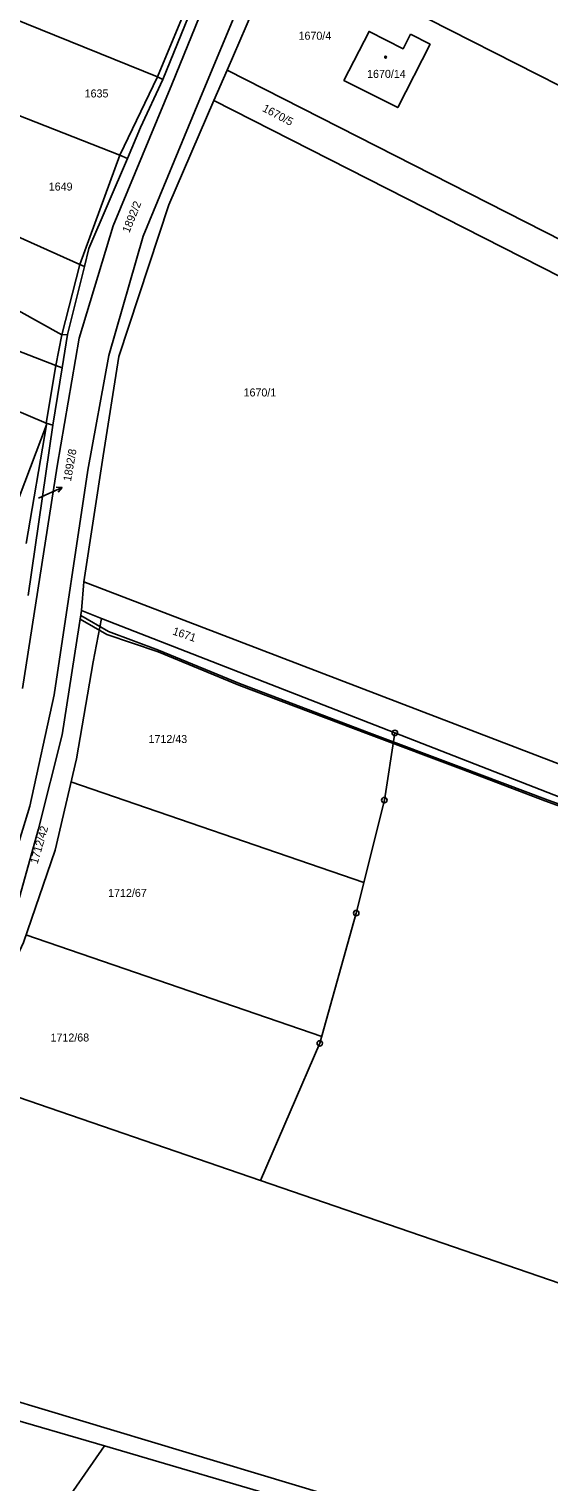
# Model space of a CAD drawing. Extents: x -587171 to -555306, y -1167727 to -1074732.
# Drawn here: x -559207.5 to -559112.5, y -1075551.6 to -1075286.6 of the extents above; entities that cross this region are included whole.
import ezdxf

# ---------------------------------------------------------------- set-up
doc = ezdxf.new("R2010")
doc.units = 0
for name, color, linetype in [('Hranice parcel', 7, 'Continuous'), ('Parcelní čísla', 7, 'Continuous'), ('Pop  PČ popisy', 7, 'Continuous'), ('Vnitřní kresba', 7, 'Continuous'), ('Věcná břemena k části', 7, 'Continuous'), ('Značky bodu BP', 7, 'Continuous'), ('Značky budov', 7, 'Continuous')]:
    doc.layers.add(name, color=color, linetype=linetype)

msp = doc.modelspace()

# ---------------------------------------------------------------- linework, layer by layer
at = {"layer": 'Hranice parcel'}
for p, q in [((-559161.33, -1075271.1), (-559171.28, -1075294.06)), ((-559161.33, -1075271.1), (-559071.65, -1075316.69)), ((-559183.96, -1075295.28), (-559218.18, -1075281.5)), ((-559183.04, -1075295.78), (-559183.96, -1075295.28)), ((-559171.28, -1075294.06), (-559173.68, -1075299.59)), ((-559171.28, -1075294.06), (-559082.99, -1075338.96)), ((-559173.68, -1075299.59), (-559181.94, -1075318.62)), ((-559200.42, -1075342.28), (-559197.34, -1075329.89)), ((-559201.42, -1075348.37), (-559200.42, -1075342.28)), ((-559203.13, -1075358.87), (-559201.42, -1075348.37)), ((-559204.3, -1075358.48), (-559226.96, -1075348.97)), ((-559204.25, -1075358.77), (-559207.96, -1075380.4)), ((-559207.61, -1075389.94), (-559203.13, -1075358.87)), ((-559204.25, -1075358.77), (-559204.3, -1075358.48)), ((-559204.3, -1075358.48), (-559203.13, -1075358.87)), ((-559197.43, -1075387.45), (-559197.88, -1075392.67)), ((-559194.24, -1075394.09), (-559197.88, -1075392.67)), ((-559195.76, -1075401.99), (-559194.24, -1075394.09)), ((-559140.64, -1075414.98), (-559194.24, -1075394.09)), ((-559140.64, -1075414.98), (-559142.56, -1075427.25)), ((-559199.79, -1075423.9), (-559146.3, -1075442.25)), ((-559154, -1075470.38), (-559208.01, -1075451.85)), ((-559154.35, -1075471.62), (-559165.16, -1075496.67)), ((-559165.16, -1075496.67), (-559221.06, -1075477.49)), ((-559081.79, -1075525.28), (-559165.16, -1075496.67)), ((-559193.7, -1075545.07), (-559230.39, -1075534.33)), ((-559225.16, -1075590.18), (-559193.7, -1075545.07)), ((-559157.67, -1075555.61), (-559193.7, -1075545.07))]:
    msp.add_line(p, q, dxfattribs=at)
for points in [[(-559164.66, -1075247.88), (-559171.61, -1075267.82), (-559183.04, -1075295.78)], [(-559183.96, -1075295.28), (-559179.32, -1075284.07), (-559177.63, -1075279.55), (-559175.42, -1075273.2)], [(-559137.77, -1075287.53), (-559134.19, -1075289.35), (-559140.1, -1075300.91), (-559149.93, -1075295.94), (-559145.36, -1075287), (-559139.13, -1075290.17), (-559137.77, -1075287.53)], [(-559241.78, -1075289.66), (-559190.9, -1075309.61), (-559189.48, -1075310.16)], [(-559189.48, -1075310.16), (-559187.08, -1075304.55), (-559183.04, -1075295.78)], [(-559173.68, -1075299.59), (-559085.71, -1075344.31), (-558996.87, -1075390.86), (-558994.05, -1075385.55)], [(-559197.34, -1075329.89), (-559196.52, -1075326.61), (-559189.48, -1075310.16)], [(-559200.42, -1075342.28), (-559201.48, -1075342.37), (-559228.64, -1075327.28), (-559224.51, -1075317.71)], [(-559197.34, -1075329.89), (-559198.19, -1075329.5), (-559224.51, -1075317.71)], [(-559181.94, -1075318.62), (-559191.03, -1075346.29), (-559193.94, -1075364.43), (-559197.43, -1075387.45)], [(-559223.2, -1075340.01), (-559202.55, -1075347.94), (-559201.42, -1075348.37)], [(-559226.96, -1075348.97), (-559230.68, -1075357.84), (-559211.14, -1075376.97), (-559204.25, -1075358.77)], [(-558807.37, -1075590.51), (-558948.48, -1075503.86), (-559004.79, -1075467.13), (-559068.33, -1075436.86), (-559197.43, -1075387.45)], [(-559218.18, -1075468.1), (-559211.04, -1075451.55), (-559205.71, -1075432.5), (-559201.42, -1075415.32), (-559197.88, -1075392.67)], [(-559215.85, -1075469.04), (-559208.48, -1075453.21), (-559202.71, -1075436.39), (-559198.81, -1075419.71), (-559195.76, -1075401.99)], [(-558801.92, -1075600.03), (-558951.12, -1075508.17), (-559007.36, -1075471.37), (-559070.37, -1075442.36), (-559140.64, -1075414.98)], [(-559142.56, -1075427.25), (-559147.7, -1075447.86), (-559154.35, -1075471.62)], [(-558871.74, -1075707.8), (-558971.44, -1075649.16), (-559064.6, -1075593.12), (-559100.93, -1075574.56), (-559139.98, -1075557.87), (-559237.15, -1075528.72), (-559261.75, -1075519.92)]]:
    msp.add_lwpolyline(points, dxfattribs=at)
at = {"layer": 'Pop  PČ popisy'}
for p, q in [((-559205.71, -1075372.17), (-559201.41, -1075370.22)), ((-559201.41, -1075370.22), (-559202.52, -1075370.17)), ((-559201.41, -1075370.22), (-559202.11, -1075371.09))]:
    msp.add_line(p, q, dxfattribs=at)
at = {"layer": 'Vnitřní kresba'}
for p, q in [((-559181.37, -1075296.69), (-559168.29, -1075264.41)), ((-559162.52, -1075266.41), (-559176.43, -1075299.82)), ((-559190.9, -1075309.61), (-559183.96, -1075295.28)), ((-559192.11, -1075322.47), (-559181.37, -1075296.69)), ((-559176.43, -1075299.82), (-559186.58, -1075324.33)), ((-559198.19, -1075329.5), (-559190.9, -1075309.61)), ((-559198.27, -1075342.99), (-559192.11, -1075322.47)), ((-559186.58, -1075324.33), (-559192.85, -1075346.11)), ((-559201.48, -1075342.37), (-559198.19, -1075329.5)), ((-559202.55, -1075347.94), (-559201.48, -1075342.37)), ((-559202.29, -1075366.32), (-559198.27, -1075342.99)), ((-559204.3, -1075358.48), (-559202.55, -1075347.94)), ((-559192.85, -1075346.11), (-559196.7, -1075367.08)), ((-559208.62, -1075406.89), (-559202.29, -1075366.32)), ((-559196.7, -1075367.08), (-559202.88, -1075408.02)), ((-559202.88, -1075408.02), (-559207.3, -1075428.34)), ((-559207.3, -1075428.34), (-559214.41, -1075451.53))]:
    msp.add_line(p, q, dxfattribs=at)
at = {"layer": 'Věcná břemena k části'}
msp.add_lwpolyline([(-559198.12, -1075394.22), (-559193.23, -1075397.02), (-559183.88, -1075400.17), (-559169.13, -1075406.28), (-559145.44, -1075415.23), (-559128.59, -1075421.56), (-559113.25, -1075427.35), (-559100.55, -1075431.98), (-559079.83, -1075440.02), (-559064.16, -1075445.54), (-559059.73, -1075447.26), (-559064.06, -1075445.26), (-559079.73, -1075439.74), (-559100.45, -1075431.7), (-559113.15, -1075427.07), (-559128.49, -1075421.28), (-559145.34, -1075414.95), (-559169.01, -1075406), (-559183.78, -1075399.89), (-559192.93, -1075396.5), (-559198.02, -1075393.58)], close=True, dxfattribs=at)
at = {"layer": 'Značky bodu BP'}
for centre, radius in [((-559140.64, -1075414.98), 0.5), ((-559140.64, -1075414.98), 0.0303), ((-559142.56, -1075427.25), 0.5), ((-559142.56, -1075427.25), 0.0303), ((-559147.7, -1075447.86), 0.5), ((-559147.7, -1075447.86), 0.0303), ((-559154.35, -1075471.62), 0.5), ((-559154.35, -1075471.62), 0.0303)]:
    msp.add_circle(centre, radius, dxfattribs=at)
at = {"layer": 'Značky budov'}
msp.add_circle((-559142.32, -1075291.7), 0.175, dxfattribs=at)

# ---------------------------------------------------------------- texts
at = {"layer": 'Parcelní čísla'}
for s, p in [('1670/4', (-559158.23, -1075288.52)), ('1670/14', (-559145.71, -1075295.48)), ('1635', (-559197.3, -1075299.05)), ('1649', (-559203.85, -1075316.04)), ('1670/1', (-559168.27, -1075353.6)), ('1712/43', (-559185.63, -1075416.83)), ('1712/67', (-559193.01, -1075444.91)), ('1712/68', (-559203.53, -1075471.29))]:
    msp.add_text(s, height=1.46, dxfattribs=at).set_placement(p)
for s, rotation, p in [('1670/5', 332, (-559164.96, -1075301.48)), ('1892/2', 68, (-559189.15, -1075323.87)), ('1892/8', 80, (-559199.8, -1075369.18)), ('1671', 341.221, (-559181.35, -1075397)), ('1712/42', 73.7765, (-559205.9, -1075438.99))]:
    msp.add_text(s, height=1.46, rotation=rotation, dxfattribs=at).set_placement(p)

doc.saveas('drawing.dxf')
